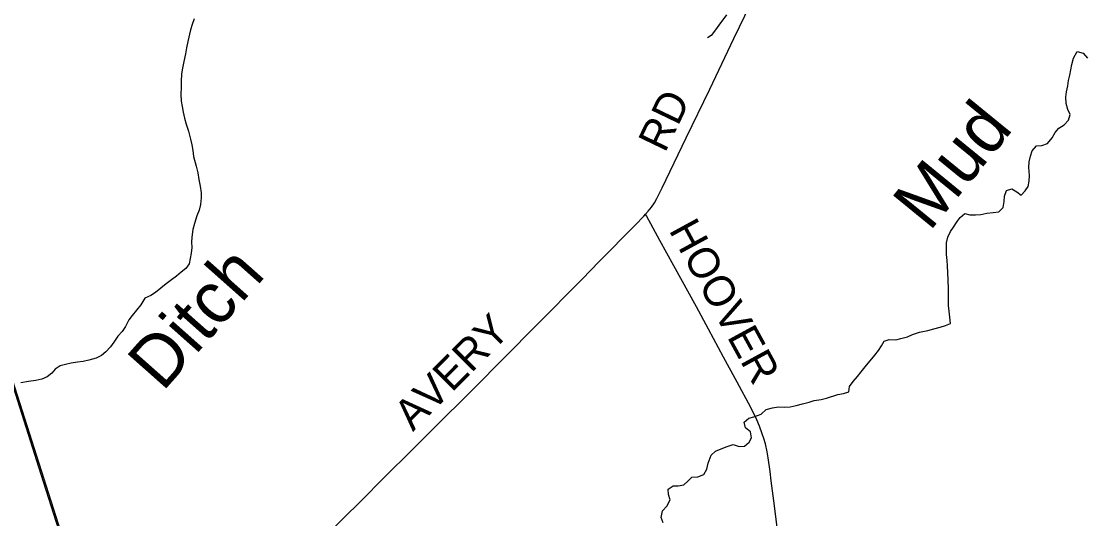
# Model space of a CAD drawing. Extents: x 0 to 34, y 0 to 22.
# Drawn here: x 23.5 to 25.461, y 19.145 to 20.062 of the extents above; entities that cross this region are included whole.
import ezdxf

# ---------------------------------------------------------------- set-up
doc = ezdxf.new("R2010")
doc.units = 0
for name, color, linetype in [('GM_X_County_Road', 7, 'Continuous'), ('GM_X_County_Road_Text', 7, 'Continuous'), ('GM_X_Minor_River', 7, 'Continuous'), ('GM_X_Minor_River_Text', 7, 'Continuous'), ('GM_X_Rail_Line', 7, 'Continuous'), ('GM_X_US_Route', 7, 'Continuous')]:
    doc.layers.add(name, color=color, linetype=linetype)

msp = doc.modelspace()

# ---------------------------------------------------------------- linework, layer by layer
at = {"layer": 'GM_X_County_Road'}
for points in [[(24.65, 19.7061), (24.6551, 19.7119), (24.661, 19.7192), (24.6663, 19.727), (24.6709, 19.7352), (24.6806, 19.7547), (24.725, 19.8472), (24.7683, 19.9368), (24.8129, 20.0302), (24.8634, 20.136), (24.8791, 20.1695), (24.9162, 20.2475), (24.9322, 20.2812), (24.9504, 20.3207), (24.9584, 20.3376), (24.9627, 20.3458), (24.9648, 20.3492)], [(24.0612, 19.1141), (24.1256, 19.1773), (24.1695, 19.2213), (24.2202, 19.2718), (24.2575, 19.3092), (24.3323, 19.3839), (24.4483, 19.501), (24.5338, 19.587), (24.5641, 19.6182), (24.6318, 19.6868), (24.6469, 19.7025), (24.65, 19.7061)], [(24.8975, 19.0895), (24.8878, 19.1686), (24.8838, 19.1965), (24.8816, 19.215), (24.8794, 19.2318), (24.876, 19.2571), (24.8741, 19.2683), (24.8707, 19.2831), (24.8677, 19.2927), (24.8649, 19.3013), (24.8597, 19.3157), (24.8549, 19.3271), (24.8442, 19.3499), (24.8187, 19.3965), (24.7937, 19.4426), (24.7658, 19.4943), (24.7439, 19.5354), (24.702, 19.6114), (24.6762, 19.6581), (24.6517, 19.703), (24.65, 19.7061)]]:
    msp.add_lwpolyline(points, dxfattribs=at)
at = {"layer": 'GM_X_Minor_River'}
for points in [[(23.8187, 20.0663), (23.8149, 20.0557), (23.812, 20.0461), (23.8072, 20.0244), (23.8046, 20.013), (23.8028, 20.0016), (23.7998, 19.9879), (23.7973, 19.9753), (23.7954, 19.9647), (23.7948, 19.951), (23.7945, 19.94), (23.7942, 19.9278), (23.7946, 19.9149), (23.7966, 19.905), (23.7986, 19.8944), (23.8009, 19.883), (23.8041, 19.8723), (23.8083, 19.8591), (23.8119, 19.8446), (23.8146, 19.834), (23.8162, 19.8234), (23.8174, 19.8124), (23.8221, 19.7945), (23.8252, 19.7827), (23.8272, 19.7702), (23.8299, 19.7581), (23.8315, 19.7459), (23.8316, 19.7364), (23.8305, 19.7242), (23.828, 19.7136), (23.8239, 19.7033), (23.819, 19.6892), (23.8161, 19.6778), (23.8142, 19.6641), (23.8139, 19.6546), (23.8144, 19.645), (23.8133, 19.6344), (23.8115, 19.6249), (23.8093, 19.615), (23.8036, 19.6062), (23.7946, 19.5993), (23.7859, 19.592), (23.7768, 19.5851), (23.767, 19.5782), (23.7572, 19.5702), (23.7477, 19.5621), (23.739, 19.5564), (23.7278, 19.5518), (23.7278, 19.5518)], [(24.7992, 20.0737), (24.7852, 20.0546), (24.7788, 20.0458), (24.7709, 20.0359), (24.7641, 20.0313)], [(25.2295, 19.7004), (25.2378, 19.7073), (25.2474, 19.7051), (25.258, 19.7052), (25.2675, 19.7056), (25.2789, 19.7084), (25.2903, 19.7092), (25.3009, 19.7104), (25.3084, 19.7188), (25.3103, 19.7295), (25.3109, 19.7394), (25.315, 19.75), (25.3245, 19.7531), (25.3341, 19.7475), (25.3421, 19.7415), (25.3489, 19.7491), (25.3549, 19.7575), (25.3567, 19.767), (25.357, 19.7773), (25.3562, 19.7921), (25.3565, 19.8028), (25.3591, 19.8131), (25.362, 19.823), (25.3699, 19.8321), (25.3802, 19.833), (25.3904, 19.8368), (25.3987, 19.8468), (25.4047, 19.8571), (25.4111, 19.8647), (25.421, 19.8712), (25.4293, 19.8793), (25.4322, 19.8903), (25.428, 19.8994), (25.4245, 19.91), (25.4244, 19.9222), (25.4255, 19.9317), (25.4277, 19.9428), (25.4291, 19.9527), (25.4313, 19.9626), (25.4332, 19.9725), (25.435, 19.982), (25.438, 19.9938), (25.4451, 20.006), (25.4558, 20.003), (25.4642, 19.9939)], [(24.6826, 19.1373), (24.6791, 19.1472), (24.6813, 19.1597), (24.6892, 19.1681), (24.6952, 19.1796), (24.6925, 19.1895), (24.6916, 19.1993), (24.7007, 19.2059), (24.7102, 19.2055), (24.7205, 19.2075), (24.728, 19.2144), (24.7352, 19.2217), (24.7466, 19.2225), (24.7572, 19.2267), (24.7628, 19.2363), (24.7654, 19.2477), (24.771, 19.2622), (24.7789, 19.2695), (24.7891, 19.2737), (24.8001, 19.2783), (24.8111, 19.2818), (24.8222, 19.2781), (24.832, 19.2786), (24.8407, 19.2858), (24.8452, 19.2942), (24.8433, 19.3052), (24.8341, 19.3124), (24.8314, 19.323), (24.84, 19.3303), (24.8495, 19.3327), (24.8632, 19.3377), (24.8722, 19.3461), (24.8836, 19.3496), (24.8946, 19.3512), (24.9052, 19.3509), (24.9163, 19.3513), (24.9276, 19.3537), (24.939, 19.3568), (24.9511, 19.3599), (24.9606, 19.3626), (24.9735, 19.365), (24.9834, 19.3673), (25.0039, 19.3739), (25.0145, 19.3759), (25.0243, 19.3786), (25.0258, 19.3885), (25.0322, 19.3981), (25.0401, 19.4072), (25.0469, 19.4157), (25.057, 19.4279), (25.0638, 19.4363), (25.0721, 19.4462), (25.0793, 19.455), (25.0845, 19.4638), (25.0894, 19.4722), (25.0989, 19.4753), (25.1107, 19.475), (25.1205, 19.477), (25.1323, 19.4805), (25.1418, 19.4847), (25.1543, 19.4886), (25.1702, 19.4921), (25.1812, 19.4948), (25.1929, 19.4983), (25.2024, 19.501), (25.2115, 19.5049), (25.2107, 19.5163), (25.2095, 19.5273), (25.2082, 19.538), (25.2078, 19.5475), (25.2077, 19.557), (25.208, 19.5688), (25.2075, 19.5851), (25.2067, 19.5984), (25.2062, 19.611), (25.2058, 19.6212), (25.2046, 19.6319), (25.2045, 19.6436), (25.2044, 19.6535), (25.2066, 19.6638), (25.2119, 19.6745), (25.2175, 19.6825), (25.2239, 19.6928), (25.2295, 19.7004)], [(23.7278, 19.5518), (23.7205, 19.5394), (23.7124, 19.5296), (23.7043, 19.5198), (23.6986, 19.5115), (23.6924, 19.4994), (23.6858, 19.4903), (23.6778, 19.4813), (23.6709, 19.4707), (23.6647, 19.462), (23.6563, 19.4523), (23.6478, 19.4459), (23.6379, 19.4407), (23.6246, 19.437), (23.6143, 19.4348), (23.6037, 19.4334), (23.5923, 19.4316), (23.582, 19.4295), (23.5721, 19.4265), (23.5626, 19.4209), (23.5564, 19.413), (23.548, 19.4066), (23.5381, 19.4025), (23.5271, 19.4), (23.5134, 19.3979), (23.4993, 19.3953)]]:
    msp.add_lwpolyline(points, dxfattribs=at)
at = {"layer": 'GM_X_Rail_Line'}
msp.add_lwpolyline([(23.0044, 20.9), (23.1694, 20.3875), (23.6827, 18.7751), (23.7208, 18.6568), (23.763, 18.5542), (23.8134, 18.4649), (23.9534, 18.2458)], dxfattribs=at)
at = {"layer": 'GM_X_US_Route'}
msp.add_lwpolyline([(23.1658, 20.3886), (23.1732, 20.3658), (23.1905, 20.3106), (23.234, 20.1753), (23.2679, 20.0686), (23.3476, 19.8161), (23.3801, 19.7161), (23.4009, 19.6509), (23.4481, 19.5058), (23.4704, 19.4369), (23.4816, 19.3998), (23.5363, 19.2274), (23.6016, 19.0231), (23.6641, 18.8276), (23.6786, 18.7833), (23.6875, 18.7578)], dxfattribs=at)

# ---------------------------------------------------------------- texts
at = {"layer": 'GM_X_County_Road_Text'}
for s, rotation, p in [('RD', 64.3082, (24.6857, 19.8179)), ('HOOVER', 298.6227, (24.6921, 19.677)), ('AVERY', 45.1363, (24.2216, 19.3047))]:
    msp.add_text(s, height=0.05682, rotation=rotation, dxfattribs=at).set_placement(p)
at = {"layer": 'GM_X_Minor_River_Text'}
for s, rotation, p in [('Mud', 50.7531, (25.1729, 19.6727)), ('Ditch', 48.412, (23.7604, 19.3775))]:
    msp.add_text(s, height=0.09475, rotation=rotation, dxfattribs=at).set_placement(p)

doc.saveas('drawing.dxf')
